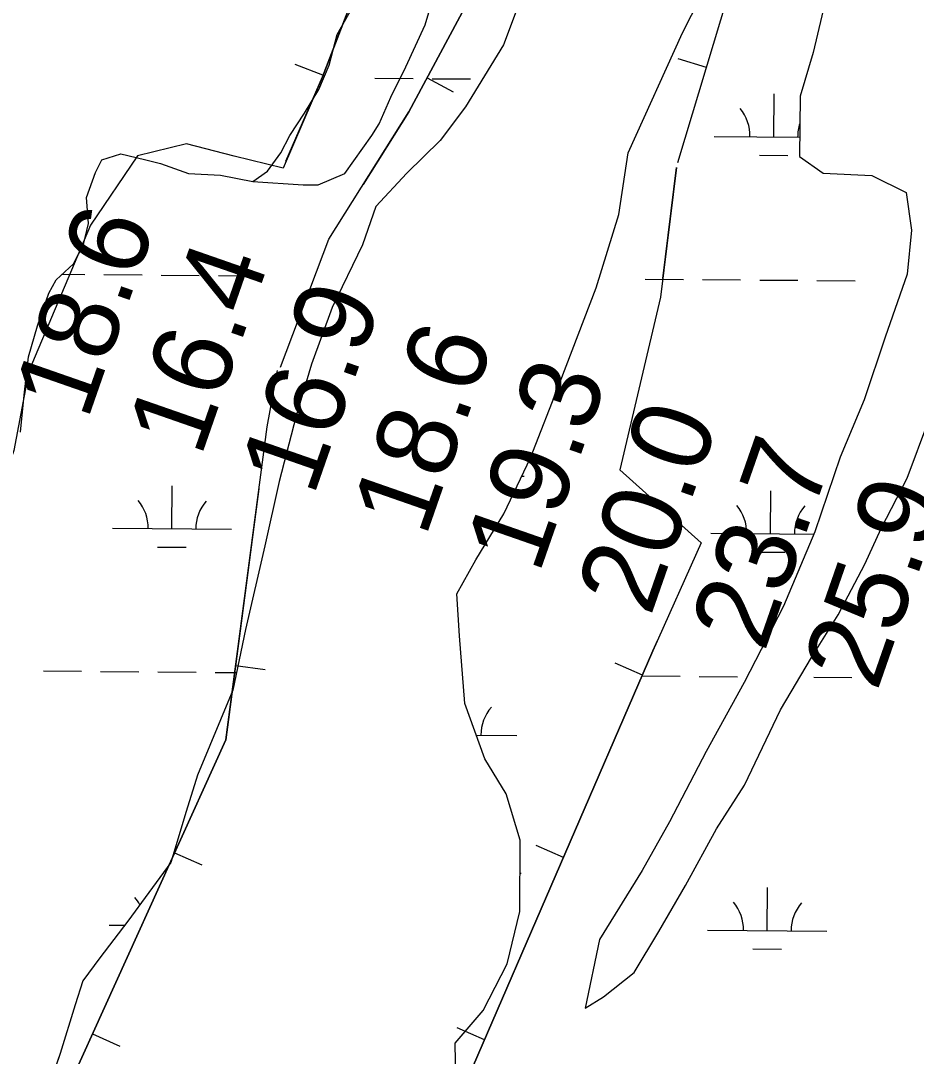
# Model space of a CAD drawing. Extents: x 3271442 to 3309282, y 752266 to 777610.
# Drawn here: x 3287410 to 3288161, y 770676 to 771544 of the extents above; entities that cross this region are included whole.
import ezdxf

# ---------------------------------------------------------------- set-up
doc = ezdxf.new("R2010")
doc.units = 0
for name, color, linetype in [('V-BORW-LINE', 7, 'Continuous'), ('V-RIVR-RANG', 7, 'Continuous'), ('V-SITE-VEGE', 7, 'Continuous'), ('V-TOPO-SHOR', 7, 'Continuous'), ('V-WETL-SWMP', 7, 'Continuous')]:
    doc.layers.add(name, color=color, linetype=linetype)

msp = doc.modelspace()

# ---------------------------------------------------------------- linework, layer by layer
at = {"layer": 'V-BORW-LINE'}
for p, q in [((3287984.9, 771504.72), (3287960.96, 771511.91)), ((3287663.25, 771498.1), (3287639.94, 771507.12)), ((3287750.55, 771495.99), (3287772.55, 771484.13)), ((3287589.96, 771003.27), (3287614.75, 770999.99)), ((3287931.15, 770995.31), (3287908.21, 771005.25)), ((3287864.93, 770842.44), (3287841.99, 770852.38)), ((3287538.88, 770846.47), (3287561.65, 770836.15)), ((3287470.13, 770694.72), (3287492.9, 770684.4)), ((3287798.7, 770689.57), (3287775.76, 770699.51))]:
    msp.add_line(p, q, dxfattribs=at)
for points in [[(3287960.94, 771424.94), (3288014.47, 771603.18), (3288066.68, 771823.14), (3288098.99, 772040.91), (3288128.22, 772249.7), (3288166.71, 772489.22), (3288222.94, 772713.67), (3288347.64, 772994.79), (3288445.81, 773220.69), (3288556.67, 773462.19), (3288616.39, 773637.62), (3288621.98, 773818.51), (3288618.9, 774004.11), (3288683.35, 774231.23), (3288776.13, 774650.85), (3288910.27, 775079.52), (3289045.78, 775496.93), (3289097.91, 775727.38), (3289093.15, 775796.21), (3289077.54, 775831.36)], [(3287627.53, 771253.56), (3287668.24, 771360.85), (3287735.26, 771467.63), (3287782.32, 771554.92), (3287831.82, 771677.46), (3287889.38, 771796.43), (3287925.74, 771906.36), (3287946.78, 772067.74), (3287931.81, 772142.51), (3287963.98, 772261.89), (3287946.02, 772379.82), (3287909.12, 772439.3)], [(3287909.12, 772439.3), (3287946.02, 772379.82), (3287963.98, 772261.89), (3287931.81, 772142.51), (3287946.78, 772067.74), (3287925.74, 771906.36), (3287889.38, 771796.43), (3287831.82, 771677.46), (3287782.32, 771554.92), (3287735.26, 771467.63), (3287697.02, 771406.7)], [(3287632.25, 771426.01), (3287662.79, 771496.9), (3287699.8, 771592.55), (3287726.34, 771727.34), (3287739.16, 771802.1), (3287735.21, 771807.29), (3287679.83, 771768.2), (3287606.27, 771727.54), (3287567.65, 771715), (3287492.61, 771701.64), (3287434.21, 771699.25), (3287415.21, 771674.13), (3287393.15, 771595.87), (3287366.4, 771551.96), (3287322.65, 771529.35), (3287283.45, 771528.79), (3287279.2, 771516.56), (3287235.34, 771465.81), (3287159.81, 771107.81), (3287128.26, 770982.91)], [(3287699.8, 771592.55), (3287662.79, 771496.9), (3287629.83, 771420.4), (3287588.83, 771430.28), (3287548.97, 771440.77), (3287507.63, 771430.58), (3287468.26, 771372.58), (3287416.68, 771250.09), (3287404.08, 771183.64), (3287371.71, 771090.78), (3287353.46, 771028.32), (3287333.44, 770982.75), (3287314.41, 770954.98), (3287207.77, 770969.42), (3287128.26, 770982.91)], [(3287959.82, 771420.85), (3287946.29, 771312.03), (3287912.28, 771167.5), (3287980.27, 771106.24), (3287939.95, 771015.61), (3287785.05, 770658.06), (3287638.97, 770330.05), (3287494.92, 770027.85), (3287355.07, 769721.2), (3287167.35, 769303.89), (3286997.63, 768907.92), (3286900.54, 768657.94), (3286783.81, 768548.95), (3286739.26, 768674.23), (3286836.88, 768983.33), (3286951.6, 769280.04), (3287086.63, 769683.47), (3287201.43, 769993.45), (3287332.04, 770287.98), (3287443.43, 770635.81), (3287581.72, 770941.02), (3287616.48, 771203.55), (3287625.17, 771250.63)], [(3287948.25, 771327.81), (3287959.82, 771420.85)], [(3287609.6, 771151.53), (3287581.72, 770941.02), (3287443.43, 770635.81), (3287332.04, 770287.98), (3287201.43, 769993.45), (3287086.63, 769683.47), (3286951.6, 769280.04), (3286879.27, 769092.98)], [(3287039.02, 769004.49), (3287167.35, 769303.89), (3287355.07, 769721.2), (3287494.92, 770027.85), (3287638.97, 770330.05), (3287785.05, 770658.06), (3287939.95, 771015.61), (3287944.1, 771024.96)]]:
    msp.add_lwpolyline(points, dxfattribs=at)
at = {"layer": 'V-SITE-VEGE'}
for points in [[(3287409.65, 771199.01), (3287412.69, 771230.04), (3287416.33, 771262.24), (3287424.04, 771287.98), (3287433.52, 771315.48), (3287439.42, 771326.58), (3287454.11, 771340), (3287462.38, 771356.37), (3287466.54, 771373.92), (3287464.87, 771395.6), (3287472.56, 771416.66), (3287477.87, 771427.18), (3287493.71, 771432.39), (3287513.6, 771427.63), (3287527.06, 771424.07), (3287550.46, 771415.78), (3287577.4, 771414.51), (3287604.32, 771409.13), (3287646.58, 771406.18), (3287659.36, 771406.18), (3287681.73, 771415.77), (3287704.1, 771447.74), (3287710.49, 771457.33), (3287720.08, 771479.71), (3287732.87, 771505.29), (3287748.85, 771540.46), (3287758.43, 771572.43)], [(3287829.48, 771563.4), (3287814.68, 771523.63), (3287782.86, 771471.62), (3287761.66, 771443.58), (3287733.44, 771416.16), (3287707.56, 771388.15), (3287696.31, 771355.97), (3287670.93, 771303.35), (3287653.76, 771255.97), (3287640.71, 771212.68), (3287626.44, 771157.67), (3287614.52, 771103.83), (3287598.44, 771033.6), (3287587.71, 770982.69), (3287558.15, 770911.34), (3287548.66, 770880.92), (3287535.61, 770838.21)], [(3287535.61, 770838.21), (3287517.36, 770813.09), (3287499.7, 770789.15), (3287476.15, 770758.19), (3287462.02, 770738.92), (3287455.5, 770719.03), (3287443.04, 770678.07), (3287424.1, 770624.26)]]:
    msp.add_lwpolyline(points, dxfattribs=at)
at = {"layer": 'V-TOPO-SHOR'}
for points in [[(3287829.48, 771563.4), (3287814.68, 771523.63), (3287782.86, 771471.62), (3287761.66, 771443.58), (3287733.44, 771416.16), (3287707.56, 771388.15), (3287696.31, 771355.97), (3287670.93, 771303.35), (3287653.76, 771255.97), (3287640.71, 771212.68), (3287626.44, 771157.67), (3287614.52, 771103.83), (3287598.44, 771033.6), (3287587.71, 770982.69), (3287558.15, 770911.34), (3287548.66, 770880.92), (3287535.61, 770838.21)], [(3287535.61, 770838.21), (3287517.36, 770813.09), (3287499.7, 770789.15), (3287476.15, 770758.19), (3287462.02, 770738.92), (3287455.5, 770719.03), (3287443.04, 770678.07), (3287424.1, 770624.26)]]:
    msp.add_lwpolyline(points, dxfattribs=at)
at = {"layer": 'V-WETL-SWMP'}
for p, q in [((3287964.67, 771533.6), (3287995.94, 771594.98)), ((3287829.48, 771563.4), (3287814.68, 771523.63)), ((3288086.04, 771566.52), (3288074.14, 771517.37)), ((3287675.08, 771532.45), (3287687.46, 771554.08)), ((3287668.54, 771506.7), (3287675.08, 771532.45)), ((3287919.18, 771433.03), (3287964.67, 771533.6)), ((3287814.68, 771523.63), (3287782.86, 771471.62)), ((3288074.14, 771517.37), (3288063.45, 771480.51)), ((3287659.68, 771486.24), (3287668.54, 771506.7)), ((3287706.83, 771495.68), (3287738.83, 771495.42)), ((3287754.83, 771495.29), (3287786.83, 771495.02)), ((3287647.89, 771466.37), (3287659.68, 771486.24)), ((3288041.29, 771446.49), (3288041.58, 771482.49)), ((3288063.45, 771480.51), (3288062.68, 771430.14)), ((3287635.52, 771447.67), (3287647.89, 771466.37)), ((3287782.86, 771471.62), (3287761.66, 771443.58)), ((3287627.85, 771433.06), (3287635.52, 771447.67)), ((3287761.66, 771443.58), (3287733.44, 771416.16)), ((3287991.29, 771446.91), (3288062.93, 771446.32)), ((3287477.88, 771427.18), (3287493.71, 771432.39)), ((3287493.71, 771432.39), (3287513.61, 771427.63)), ((3287616.66, 771417.87), (3287627.85, 771433.06)), ((3287911.37, 771381.51), (3287919.18, 771433.03)), ((3288029.16, 771431.16), (3288053.16, 771430.96)), ((3287472.56, 771416.66), (3287477.88, 771427.18)), ((3287513.61, 771427.63), (3287527.07, 771424.07)), ((3287527.07, 771424.07), (3287550.46, 771415.78)), ((3288062.68, 771430.14), (3288082.54, 771416)), ((3287464.87, 771395.6), (3287472.56, 771416.66)), ((3287550.46, 771415.78), (3287577.4, 771414.5)), ((3287577.4, 771414.5), (3287604.32, 771409.13)), ((3287604.32, 771409.13), (3287616.66, 771417.87)), ((3287733.44, 771416.16), (3287707.56, 771388.14)), ((3288082.54, 771416), (3288123.53, 771414.09)), ((3288123.53, 771414.09), (3288152.18, 771399.92)), ((3288152.18, 771399.92), (3288156.74, 771368.28)), ((3287466.54, 771373.92), (3287464.87, 771395.6)), ((3287707.56, 771388.14), (3287696.31, 771355.97)), ((3287892.4, 771320.08), (3287911.37, 771381.51)), ((3287462.38, 771356.37), (3287466.54, 771373.92)), ((3288156.74, 771368.28), (3288153.09, 771331.39)), ((3287454.11, 771340), (3287462.38, 771356.37)), ((3287696.31, 771355.97), (3287670.93, 771303.35)), ((3287439.42, 771326.58), (3287454.11, 771340)), ((3287444.62, 771331.33), (3287463.56, 771331.18)), ((3287479.56, 771331.05), (3287511.56, 771330.78)), ((3287527.56, 771330.65), (3287559.56, 771330.39)), ((3287575.56, 771330.26), (3287607.56, 771329.99)), ((3287933.46, 771327.31), (3287965.45, 771327.04)), ((3288153.09, 771331.39), (3288134.73, 771278.74)), ((3287433.52, 771315.48), (3287439.42, 771326.58)), ((3287862.22, 771241.12), (3287892.4, 771320.08)), ((3287981.45, 771326.91), (3288013.45, 771326.65)), ((3288029.45, 771326.52), (3288061.45, 771326.25)), ((3288077.45, 771326.12), (3288109.45, 771325.86)), ((3287424.04, 771287.98), (3287433.52, 771315.48)), ((3287670.93, 771303.35), (3287653.76, 771255.97)), ((3287416.33, 771262.24), (3287424.04, 771287.98)), ((3288134.73, 771278.74), (3288116.96, 771226.1)), ((3287412.7, 771230.04), (3287416.33, 771262.24)), ((3287653.76, 771255.97), (3287640.71, 771212.68)), ((3287837.38, 771177.37), (3287862.22, 771241.12)), ((3287409.65, 771199.01), (3287412.7, 771230.04)), ((3288116.96, 771226.1), (3288096.86, 771178.14)), ((3287640.71, 771212.68), (3287626.44, 771157.67)), ((3288153.03, 771160.36), (3288171.37, 771208.9)), ((3287814.95, 771130.6), (3287837.38, 771177.37)), ((3288096.86, 771178.14), (3288075.54, 771115.55)), ((3287536.65, 771117.96), (3287536.95, 771153.96)), ((3287626.44, 771157.67), (3287614.52, 771103.83)), ((3287830, 771161.98), (3287832.09, 771161.96)), ((3288131.19, 771118.27), (3288153.03, 771160.36)), ((3288038.55, 771113.83), (3288038.84, 771149.83)), ((3287791.37, 771092.03), (3287814.95, 771130.6)), ((3287486.66, 771118.38), (3287586.65, 771117.55)), ((3287988.55, 771114.24), (3288074.7, 771113.53)), ((3288075.54, 771115.55), (3288049.53, 771052.98)), ((3288117.61, 771088.45), (3288131.19, 771118.27)), ((3287524.53, 771102.63), (3287548.53, 771102.44)), ((3287614.52, 771103.83), (3287598.44, 771033.61)), ((3288026.42, 771098.5), (3288050.42, 771098.3)), ((3287775.45, 771063.39), (3287791.37, 771092.03)), ((3288095.19, 771045.77), (3288117.61, 771088.45)), ((3287777.65, 771028.24), (3287775.45, 771063.39)), ((3288049.53, 771052.98), (3288016.48, 770989.26)), ((3288072.79, 771010.13), (3288095.19, 771045.77)), ((3287598.44, 771033.61), (3287587.71, 770982.69)), ((3287782.12, 770971.41), (3287777.65, 771028.24)), ((3288046.86, 770966.3), (3288072.79, 771010.13)), ((3287428.82, 770998.78), (3287460.82, 770998.51)), ((3287476.82, 770998.38), (3287508.82, 770998.12)), ((3287524.82, 770997.99), (3287556.82, 770997.72)), ((3287572.82, 770997.59), (3287590.82, 770997.44)), ((3287930.72, 770994.64), (3287962.71, 770994.38)), ((3287978.71, 770994.25), (3288010.71, 770993.98)), ((3288016.48, 770989.26), (3287984.64, 770931.39)), ((3288074.71, 770993.46), (3288106.71, 770993.19)), ((3287587.71, 770982.69), (3287558.15, 770911.34)), ((3287798.93, 770925.07), (3287782.12, 770971.41)), ((3288016.74, 770903.15), (3288046.86, 770966.3)), ((3287791.69, 770945.04), (3287825.71, 770944.76)), ((3287984.64, 770931.39), (3287953.95, 770872.35)), ((3287816.98, 770895.71), (3287798.93, 770925.07)), ((3287558.15, 770911.34), (3287548.66, 770880.92)), ((3287993.17, 770866.34), (3288016.74, 770903.15)), ((3287828.55, 770857.01), (3287816.98, 770895.71)), ((3287548.66, 770880.92), (3287535.61, 770838.21)), ((3287953.95, 770872.35), (3287930.95, 770831.43)), ((3287967.22, 770819), (3287993.17, 770866.34)), ((3287828.32, 770797.27), (3287828.55, 770857.01)), ((3287535.61, 770838.21), (3287517.36, 770813.09)), ((3287828.44, 770829.31), (3287829.35, 770829.3)), ((3287930.95, 770831.43), (3287895, 770773.58)), ((3287944.82, 770780.42), (3287967.22, 770819)), ((3288035.8, 770781.17), (3288036.1, 770817.17)), ((3287517.36, 770813.09), (3287499.7, 770789.15)), ((3287499.7, 770789.15), (3287476.15, 770758.19)), ((3287817.61, 770753.38), (3287828.32, 770797.27)), ((3287483.92, 770785.71), (3287497, 770785.6)), ((3287924.19, 770745.94), (3287944.82, 770780.42)), ((3287985.81, 770781.58), (3288085.8, 770780.75)), ((3287895, 770773.58), (3287883.07, 770716.23)), ((3288023.68, 770765.84), (3288047.68, 770765.64)), ((3287476.15, 770758.19), (3287462.02, 770738.92)), ((3287797.55, 770714.21), (3287817.61, 770753.38)), ((3287898.34, 770725.54), (3287924.19, 770745.94)), ((3287462.02, 770738.92), (3287455.5, 770719.03)), ((3287883.07, 770716.23), (3287898.34, 770725.54)), ((3287455.5, 770719.03), (3287443.04, 770678.07)), ((3287774.01, 770686.77), (3287797.55, 770714.21)), ((3287775, 770636.98), (3287774.01, 770686.77)), ((3287443.04, 770678.07), (3287424.09, 770624.26))]:
    msp.add_line(p, q, dxfattribs=at)
for centre, start, end in [((3287986.05, 771447.42), 358.75626, 40.29991), ((3288096.53, 771446.51), 161.51195, 180.29991), ((3287481.42, 771118.89), 358.75626, 40.29991), ((3287591.9, 771117.98), 138.75625, 180.29991), ((3287983.31, 771114.76), 358.75626, 40.29991), ((3288093.79, 771113.85), 138.75625, 180.29991), ((3287830.96, 770945.2), 138.75625, 180.29991), ((3287478.68, 770786.23), 28.06918, 40.29991), ((3287980.57, 770782.1), 358.75626, 40.29991), ((3288091.05, 770781.19), 138.75625, 180.29991)]:
    msp.add_arc(centre, 35.25, start, end, dxfattribs=at)

# ---------------------------------------------------------------- texts
at = {"layer": 'V-RIVR-RANG'}
for s, p in [('18.6', (3287465.63, 771207.95)), ('16.4', (3287560.75, 771177.02)), ('16.9', (3287655.18, 771144.1)), ('18.6', (3287749.17, 771109.94)), ('19.3', (3287844.29, 771079.01)), ('20.0', (3287937.85, 771043.6)), ('23.7', (3288033.32, 771013.67)), ('25.9', (3288127.74, 770980.75))]:
    msp.add_text(s, height=67, rotation=70.78833, dxfattribs=at).set_placement(p)

doc.saveas('drawing.dxf')
